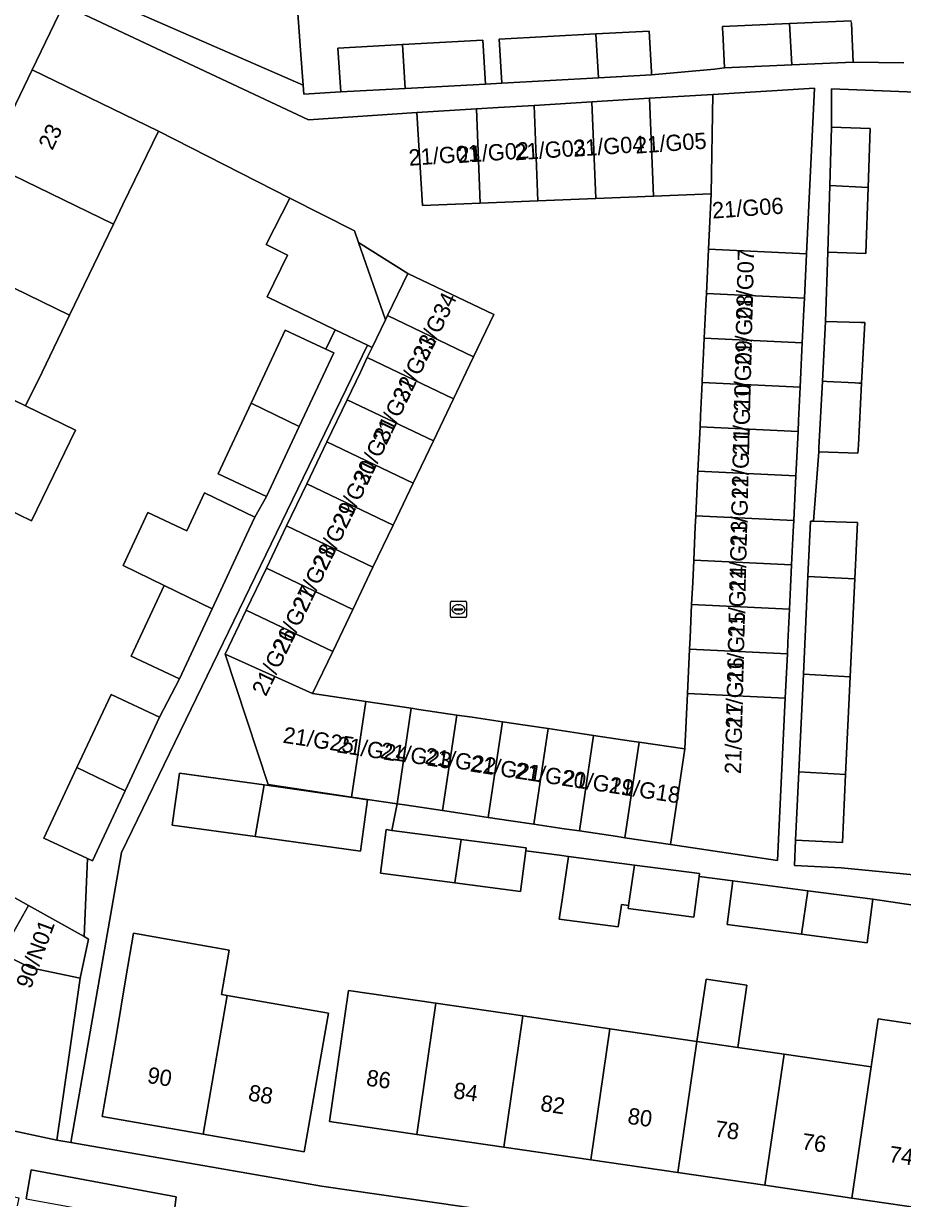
# Model space of a CAD drawing. Extents: x 163008 to 163854, y 382777 to 383982.
# Drawn here: x 163425.4 to 163479.4, y 383449.2 to 383521.4 of the extents above; entities that cross this region are included whole.
import ezdxf

# ---------------------------------------------------------------- set-up
doc = ezdxf.new("R2010")
doc.units = 0
for name, color, linetype in [('IMGEO_Erf', 7, 'Continuous'), ('IMGEO_Groenvoorziening', 7, 'Continuous'), ('IMGEO_Muur', 7, 'Continuous'), ('IMGEO_Pand', 7, 'Continuous'), ('IMGEO_Pand_nummerreeks', 7, 'Continuous'), ('IMGEO_Rijbaan_lokaal_onverhard', 7, 'Continuous'), ('IMGEO_Rioolput', 7, 'Continuous'), ('IMGEO_Voetpad_open', 7, 'Continuous')]:
    doc.layers.add(name, color=color, linetype=linetype)

msp = doc.modelspace()

# ---------------------------------------------------------------- linework, layer by layer
at = {"layer": 'IMGEO_Erf'}
for points in [[(163442.07, 383524.895), (163442.446, 383519.77), (163442.604, 383517.614), (163442.644, 383517.078), (163444.931, 383517.204), (163444.733, 383519.896), (163448.714, 383520.114), (163453.643, 383520.385), (163453.796, 383517.691), (163454.803, 383517.746), (163454.805, 383517.746), (163454.65, 383520.441), (163460.587, 383520.767), (163463.851, 383520.946), (163463.989, 383518.439), (163463.999, 383518.252), (163467.872, 383518.597), (163468.473, 383518.68), (163468.374, 383520.849), (163468.365, 383521.062), (163468.358, 383521.219), (163472.461, 383521.405), (163476.261, 383521.578)], [(163476.268, 383521.421), (163476.376, 383519.039), (163479.498, 383518.987)], [(163486.932, 383516.935), (163475.059, 383517.395), (163475.054, 383515.037), (163477.418, 383514.964), (163477.296, 383511.334), (163477.16, 383507.289), (163474.819, 383507.361), (163474.684, 383503.113), (163476.851, 383503.047), (163477.093, 383503.039), (163476.899, 383499.314), (163476.7, 383495.502), (163476.688, 383495.275), (163476.685, 383495.216), (163476.675, 383495.02), (163474.266, 383495.094), (163473.954, 383490.842), (163476.642, 383490.76), (163476.479, 383487.295), (163476.197, 383481.291), (163475.915, 383475.285), (163475.719, 383471.109), (163472.844, 383471.243), (163472.771, 383469.685), (163475.646, 383469.55), (163484.724, 383468.674)], [(163422.644, 383468.981), (163425.74, 383467.244), (163429.158, 383465.327), (163429.373, 383470.117), (163426.691, 383471.368), (163428.718, 383475.714), (163430.813, 383480.204), (163433.79, 383478.815), (163435.019, 383481.167), (163432.041, 383482.556), (163434.068, 383486.902), (163431.554, 383488.123), (163433.072, 383491.378), (163435.474, 383490.258), (163436.559, 383492.584), (163439.646, 383491.086), (163440.366, 383492.354), (163437.388, 383493.743), (163439.415, 383498.089), (163441.51, 383502.579), (163444.007, 383501.414), (163444.584, 383502.605), (163440.404, 383504.631), (163441.639, 383507.18), (163440.342, 383507.84), (163441.793, 383510.691), (163433.726, 383514.797), (163431.546, 383510.298), (163430.96, 383509.085), (163428.266, 383503.5), (163426.577, 383500), (163425.572, 383497.917), (163428.622, 383496.437), (163425.927, 383490.854), (163422.877, 383492.334)], [(163490.801, 383465.653), (163477.588, 383467.626), (163477.24, 383464.948), (163473.202, 383465.473), (163468.636, 383466.067), (163468.984, 383468.744), (163466.923, 383469.012), (163466.6, 383466.525), (163462.562, 383467.05), (163462.59, 383467.241), (163462.156, 383467.297), (163462.128, 383467.106), (163461.957, 383465.93), (163458.337, 383466.401), (163458.509, 383467.577), (163458.899, 383470.249), (163458.344, 383470.321), (163456.283, 383470.589), (163455.96, 383468.103), (163451.922, 383468.628), (163447.356, 383469.222), (163447.704, 383471.899), (163448.051, 383471.854), (163448.374, 383473.483), (163445.576, 383473.9), (163440.453, 383474.663), (163437.823, 383482.669), (163439.12, 383485.377), (163440.358, 383487.962), (163441.596, 383490.547), (163442.834, 383493.132), (163444.072, 383495.717), (163445.31, 383498.302), (163446.123, 383500), (163446.548, 383500.887), (163446.846, 383501.509), (163446.555, 383501.65), (163431.455, 383470.492), (163428.344, 383452.674), (163443.743, 383450.007), (163491.869, 383443.04)], [(163481.642, 383448.49), (163476.299, 383449.272), (163470.956, 383450.053), (163465.612, 383450.835), (163460.269, 383451.617), (163454.926, 383452.399), (163449.583, 383453.18), (163444.219, 383453.965), (163444.943, 383458.913), (163445.4, 383462.019), (163450.761, 383461.235), (163456.104, 383460.453), (163461.447, 383459.671), (163466.79, 383458.889), (163467.348, 383462.706), (163469.85, 383462.34), (163469.292, 383458.523), (163472.134, 383458.108), (163477.477, 383457.326), (163477.908, 383460.27), (163483.017, 383459.523)]]:
    msp.add_lwpolyline(points, dxfattribs=at)
for points in [[(163446.126, 383470.577), (163439.661, 383471.473), (163434.57, 383472.178), (163435.011, 383475.362), (163440.215, 383474.641), (163445.786, 383473.848), (163446.563, 383473.733)], [(163442.665, 383452.105), (163436.462, 383453.19), (163430.262, 383454.274), (163431.123, 383459.2), (163431.726, 383462.8), (163432.183, 383465.53), (163438.076, 383464.503), (163437.6, 383461.776), (163437.953, 383461.714), (163444.156, 383460.632), (163443.526, 383457.031)]]:
    msp.add_lwpolyline(points, close=True, dxfattribs=at)
at = {"layer": 'IMGEO_Groenvoorziening'}
msp.add_lwpolyline([(163433.299, 383447.149), (163433.403, 383447.716), (163434.59, 383447.541), (163434.805, 383449.354), (163425.913, 383451.001), (163425.6, 383449.212), (163431.246, 383448.198), (163431.116, 383447.585)], close=True, dxfattribs=at)
at = {"layer": 'IMGEO_Muur'}
msp.add_lwpolyline([(163433.726, 383514.797), (163441.793, 383510.691)], dxfattribs=at)
at = {"layer": 'IMGEO_Pand'}
for points in [[(163442.604, 383517.614), (163442.446, 383519.77), (163442.07, 383524.895), (163436.265, 383524.895), (163433.296, 383524.445), (163429.633, 383526.219), (163428.534, 383523.951), (163432.199, 383522.177)], [(163472.461, 383521.405), (163468.358, 383521.219), (163468.365, 383521.062), (163468.374, 383520.849), (163468.473, 383518.68), (163472.604, 383518.868)], [(163476.261, 383521.578), (163472.461, 383521.405), (163472.604, 383518.868), (163475.909, 383519.018), (163476.376, 383519.039), (163476.268, 383521.421)], [(163460.587, 383520.767), (163454.65, 383520.441), (163454.805, 383517.746), (163460.739, 383518.073)], [(163463.851, 383520.946), (163460.587, 383520.767), (163460.739, 383518.073), (163463.999, 383518.252), (163463.989, 383518.439)], [(163448.714, 383520.114), (163444.733, 383519.896), (163444.931, 383517.204), (163448.866, 383517.42)], [(163448.714, 383520.114), (163448.866, 383517.42), (163453.796, 383517.691), (163453.643, 383520.385)], [(163423.211, 383512.846), (163430.96, 383509.085), (163431.546, 383510.298), (163433.726, 383514.797), (163425.964, 383518.558)], [(163464.114, 383510.811), (163467.658, 383510.957), (163467.755, 383517.057), (163463.867, 383516.818)], [(163467.496, 383507.546), (163473.517, 383507.261), (163474.005, 383517.441), (163467.755, 383517.057), (163467.658, 383510.957)], [(163453.243, 383516.164), (163449.585, 383515.939), (163449.937, 383510.229), (163453.481, 383510.375)], [(163457.025, 383510.52), (163456.785, 383516.382), (163454.573, 383516.246), (163453.243, 383516.164), (163453.481, 383510.375)], [(163457.025, 383510.52), (163460.57, 383510.666), (163460.326, 383516.6), (163456.785, 383516.382)], [(163464.114, 383510.811), (163463.867, 383516.818), (163460.326, 383516.6), (163460.57, 383510.666)], [(163475.054, 383515.037), (163474.944, 383511.459), (163477.296, 383511.334), (163477.418, 383514.964)], [(163423.211, 383512.846), (163420.52, 383507.261), (163428.266, 383503.5), (163430.96, 383509.085)], [(163477.296, 383511.334), (163474.944, 383511.459), (163474.819, 383507.361), (163477.16, 383507.289)], [(163446.001, 383507.968), (163445.756, 383508.673), (163441.793, 383510.691), (163440.342, 383507.84), (163441.639, 383507.18), (163440.404, 383504.631), (163444.584, 383502.605), (163446.555, 383501.65), (163446.846, 383501.509), (163447.658, 383503.202)], [(163467.496, 383507.546), (163467.367, 383504.818), (163473.386, 383504.532), (163473.517, 383507.261)], [(163428.266, 383503.5), (163420.52, 383507.261), (163417.828, 383501.675), (163421.279, 383500), (163425.572, 383497.917), (163426.577, 383500)], [(163453.076, 383500.944), (163454.312, 383503.53), (163449.03, 383506.063), (163447.787, 383503.472)], [(163467.237, 383502.089), (163473.255, 383501.804), (163473.354, 383503.85), (163473.386, 383504.532), (163467.367, 383504.818), (163467.334, 383504.136)], [(163451.84, 383498.358), (163452.625, 383500), (163453.076, 383500.944), (163447.787, 383503.472), (163447.658, 383503.202), (163446.846, 383501.509), (163446.548, 383500.887)], [(163444.487, 383501.19), (163444.007, 383501.414), (163441.51, 383502.579), (163439.415, 383498.089), (163442.372, 383496.654)], [(163474.684, 383503.113), (163474.493, 383499.441), (163474.754, 383499.427), (163476.506, 383499.335), (163476.725, 383499.323), (163476.899, 383499.314), (163477.093, 383503.039), (163476.851, 383503.047)], [(163467.108, 383499.361), (163473.125, 383499.075), (163473.169, 383500), (163473.19, 383500.44), (163473.255, 383501.804), (163467.237, 383502.089), (163467.172, 383500.725), (163467.138, 383500)], [(163415.137, 383496.091), (163422.877, 383492.334), (163425.927, 383490.854), (163428.622, 383496.437), (163425.572, 383497.917), (163421.279, 383500), (163417.828, 383501.675), (163417.021, 383500)], [(163450.604, 383495.772), (163451.84, 383498.358), (163446.548, 383500.887), (163446.123, 383500), (163445.31, 383498.302)], [(163467.108, 383499.361), (163467.011, 383497.315), (163466.978, 383496.632), (163472.994, 383496.347), (163473.026, 383497.029), (163473.125, 383499.075)], [(163476.899, 383499.314), (163476.725, 383499.323), (163476.506, 383499.335), (163474.754, 383499.427), (163474.493, 383499.441), (163474.279, 383495.349), (163474.266, 383495.094), (163476.675, 383495.02), (163476.685, 383495.216), (163476.688, 383495.275), (163476.7, 383495.502)], [(163449.367, 383493.186), (163450.604, 383495.772), (163445.31, 383498.302), (163444.072, 383495.717)], [(163442.372, 383496.654), (163439.415, 383498.089), (163437.388, 383493.743), (163440.366, 383492.354)], [(163472.863, 383493.619), (163472.994, 383496.347), (163466.978, 383496.632), (163466.849, 383493.904)], [(163449.367, 383493.186), (163444.072, 383495.717), (163442.834, 383493.132), (163448.131, 383490.6)], [(163466.849, 383493.904), (163466.719, 383491.176), (163472.732, 383490.89), (163472.863, 383493.619)], [(163441.596, 383490.547), (163446.895, 383488.014), (163448.131, 383490.6), (163442.834, 383493.132)], [(163434.068, 383486.902), (163437.025, 383485.467), (163439.14, 383490.003), (163439.646, 383491.086), (163436.559, 383492.584), (163435.474, 383490.258), (163433.072, 383491.378), (163431.554, 383488.123)], [(163472.732, 383490.89), (163466.719, 383491.176), (163466.687, 383490.493), (163466.59, 383488.447), (163472.601, 383488.162), (163472.699, 383490.208)], [(163445.659, 383485.428), (163446.895, 383488.014), (163441.596, 383490.547), (163440.358, 383487.962)], [(163476.642, 383490.76), (163473.954, 383490.842), (163473.765, 383490.848), (163473.606, 383487.448), (163476.479, 383487.295)], [(163472.47, 383485.433), (163472.536, 383486.797), (163472.601, 383488.162), (163466.59, 383488.447), (163466.525, 383487.083), (163466.46, 383485.719)], [(163445.659, 383485.428), (163440.358, 383487.962), (163439.12, 383485.377), (163444.422, 383482.842)], [(163473.324, 383481.444), (163476.197, 383481.291), (163476.479, 383487.295), (163473.606, 383487.448)], [(163434.068, 383486.902), (163432.041, 383482.556), (163435.019, 383481.167), (163437.025, 383485.467)], [(163443.186, 383480.256), (163444.422, 383482.842), (163439.12, 383485.377), (163437.823, 383482.669)], [(163472.47, 383485.433), (163466.46, 383485.719), (163466.363, 383483.672), (163466.33, 383482.99), (163472.339, 383482.705), (163472.372, 383483.387)], [(163466.33, 383482.99), (163466.201, 383480.262), (163472.208, 383479.976), (163472.339, 383482.705)], [(163443.186, 383480.256), (163437.823, 383482.669), (163440.453, 383474.663), (163445.576, 383473.9), (163446.451, 383479.77)], [(163473.324, 383481.444), (163473.042, 383475.438), (163475.915, 383475.285), (163476.197, 383481.291)], [(163428.718, 383475.714), (163431.675, 383474.279), (163433.79, 383478.815), (163430.813, 383480.204)], [(163466.039, 383476.851), (163465.171, 383470.981), (163471.73, 383470.004), (163472.208, 383479.976), (163466.201, 383480.262)], [(163449.249, 383479.353), (163446.451, 383479.77), (163445.576, 383473.9), (163448.374, 383473.483)], [(163449.249, 383479.353), (163448.374, 383473.483), (163448.841, 383473.414), (163451.173, 383473.066), (163452.047, 383478.936), (163449.715, 383479.283)], [(163451.173, 383473.066), (163452.106, 383472.927), (163453.971, 383472.649), (163454.846, 383478.519), (163452.98, 383478.797), (163452.047, 383478.936)], [(163457.644, 383478.102), (163456.245, 383478.31), (163454.846, 383478.519), (163453.971, 383472.649), (163455.37, 383472.441), (163456.77, 383472.233)], [(163459.568, 383471.816), (163460.442, 383477.685), (163459.51, 383477.824), (163457.644, 383478.102), (163456.77, 383472.233), (163458.635, 383471.955)], [(163459.568, 383471.816), (163461.9, 383471.468), (163462.366, 383471.399), (163463.241, 383477.268), (163462.774, 383477.337), (163460.442, 383477.685)], [(163466.039, 383476.851), (163463.241, 383477.268), (163462.366, 383471.399), (163465.171, 383470.981)], [(163431.675, 383474.279), (163428.718, 383475.714), (163426.691, 383471.368), (163429.373, 383470.117), (163429.669, 383469.979)], [(163439.661, 383471.473), (163440.215, 383474.641), (163435.011, 383475.362), (163434.57, 383472.178)], [(163475.915, 383475.285), (163473.042, 383475.438), (163472.844, 383471.243), (163475.719, 383471.109)], [(163439.661, 383471.473), (163446.126, 383470.577), (163446.563, 383473.733), (163445.786, 383473.848), (163440.215, 383474.641)], [(163428.917, 383462.769), (163425.883, 383463.415), (163424.079, 383464.282), (163420.872, 383465.822), (163415.17, 383468.562), (163414.563, 383468.844), (163404.304, 383473.612), (163401.161, 383467.091), (163399.578, 383459.666), (163403.779, 383458.771), (163403.592, 383457.892), (163413.676, 383455.743), (163414.714, 383460.614), (163422.491, 383458.958), (163421.457, 383454.107), (163427.483, 383452.823), (163428.197, 383457.772)], [(163452.312, 383471.3), (163448.051, 383471.854), (163447.704, 383471.899), (163447.356, 383469.222), (163451.922, 383468.628)], [(163456.283, 383470.589), (163456.308, 383470.781), (163452.312, 383471.3), (163451.922, 383468.628), (163455.96, 383468.103)], [(163462.952, 383469.722), (163458.899, 383470.249), (163458.509, 383467.577), (163458.337, 383466.401), (163461.957, 383465.93), (163462.128, 383467.106), (163462.156, 383467.297), (163462.59, 383467.241)], [(163466.923, 383469.012), (163466.948, 383469.203), (163462.952, 383469.722), (163462.59, 383467.241), (163462.562, 383467.05), (163466.6, 383466.525)], [(163424.079, 383464.282), (163425.74, 383467.244), (163422.644, 383468.981), (163420.872, 383465.822)], [(163473.202, 383465.473), (163473.592, 383468.145), (163468.984, 383468.744), (163468.636, 383466.067)], [(163473.202, 383465.473), (163477.24, 383464.948), (163477.588, 383467.626), (163473.592, 383468.145)], [(163429.429, 383465.175), (163429.158, 383465.327), (163425.74, 383467.244), (163424.079, 383464.282), (163425.883, 383463.415), (163428.917, 383462.769)], [(163437.953, 383461.714), (163437.6, 383461.776), (163438.076, 383464.503), (163432.183, 383465.53), (163431.726, 383462.8), (163431.123, 383459.2), (163430.262, 383454.274), (163436.462, 383453.19)], [(163449.583, 383453.18), (163450.761, 383461.235), (163445.4, 383462.019), (163444.943, 383458.913), (163444.219, 383453.965)], [(163466.79, 383458.889), (163469.292, 383458.523), (163469.85, 383462.34), (163467.348, 383462.706)], [(163436.462, 383453.19), (163442.665, 383452.105), (163443.526, 383457.031), (163444.156, 383460.632), (163437.953, 383461.714)], [(163449.583, 383453.18), (163454.926, 383452.399), (163456.104, 383460.453), (163450.761, 383461.235)], [(163460.269, 383451.617), (163461.447, 383459.671), (163456.104, 383460.453), (163454.926, 383452.399)], [(163482.82, 383456.544), (163482.586, 383456.578), (163483.017, 383459.523), (163477.908, 383460.27), (163477.477, 383457.326), (163476.299, 383449.272), (163481.642, 383448.49)], [(163466.79, 383458.889), (163461.447, 383459.671), (163460.269, 383451.617), (163465.612, 383450.835)], [(163472.134, 383458.108), (163469.292, 383458.523), (163466.79, 383458.889), (163465.612, 383450.835), (163470.956, 383450.053)], [(163476.299, 383449.272), (163477.477, 383457.326), (163472.134, 383458.108), (163470.956, 383450.053)]]:
    msp.add_lwpolyline(points, close=True, dxfattribs=at)
at = {"layer": 'IMGEO_Rijbaan_lokaal_onverhard'}
msp.add_lwpolyline([(163449.585, 383515.939), (163442.932, 383515.502), (163427.893, 383522.56), (163425.964, 383518.558), (163433.726, 383514.797), (163441.793, 383510.691), (163445.756, 383508.673), (163446.001, 383507.968), (163449.03, 383506.063), (163454.312, 383503.53), (163453.076, 383500.944), (163452.625, 383500), (163451.84, 383498.358), (163450.604, 383495.772), (163449.367, 383493.186), (163448.131, 383490.6), (163446.895, 383488.014), (163445.659, 383485.428), (163444.422, 383482.842), (163443.186, 383480.256), (163446.451, 383479.77), (163449.249, 383479.353), (163449.715, 383479.283), (163452.047, 383478.936), (163452.98, 383478.797), (163454.846, 383478.519), (163456.245, 383478.31), (163457.644, 383478.102), (163459.51, 383477.824), (163460.442, 383477.685), (163462.774, 383477.337), (163463.241, 383477.268), (163466.039, 383476.851), (163466.201, 383480.262), (163466.33, 383482.99), (163466.363, 383483.672), (163466.46, 383485.719), (163466.525, 383487.083), (163466.59, 383488.447), (163466.687, 383490.493), (163466.719, 383491.176), (163466.849, 383493.904), (163466.978, 383496.632), (163467.011, 383497.315), (163467.108, 383499.361), (163467.138, 383500), (163467.172, 383500.725), (163467.237, 383502.089), (163467.334, 383504.136), (163467.367, 383504.818), (163467.496, 383507.546), (163467.658, 383510.957), (163464.114, 383510.811), (163460.57, 383510.666), (163457.025, 383510.52), (163453.481, 383510.375), (163449.937, 383510.229)], close=True, dxfattribs=at)
at = {"layer": 'IMGEO_Rioolput'}
for p, q in [((163451.647, 383484.999), (163451.647, 383485.851)), ((163451.722, 383485.925), (163452.574, 383485.925)), ((163452.648, 383485.851), (163452.648, 383484.999)), ((163451.906, 383485.419), (163451.906, 383485.431)), ((163452.344, 383485.382), (163451.946, 383485.382)), ((163451.949, 383485.468), (163452.347, 383485.468)), ((163452.158, 383485.145), (163452.133, 383485.145)), ((163452.135, 383485.705), (163452.16, 383485.705)), ((163452.39, 383485.431), (163452.39, 383485.419)), ((163452.574, 383484.925), (163451.722, 383484.925))]:
    msp.add_line(p, q, dxfattribs=at)
for points in [[(163451.647, 383484.999), (163451.647, 383485.851)], [(163451.722, 383485.925), (163452.574, 383485.925)], [(163452.648, 383485.851), (163452.648, 383484.999)], [(163452.574, 383484.925), (163451.722, 383484.925)]]:
    msp.add_lwpolyline(points, dxfattribs=at)
for centre, radius, start, end in [((163451.724, 383485.849), 0.0765, 91.55205, 178.44795), ((163451.724, 383485.849), 0.0765, 91.55205, 178.44795), ((163452.572, 383485.849), 0.0765, 1.55205, 88.44795), ((163452.572, 383485.849), 0.0765, 1.55205, 88.44795), ((163451.946, 383485.428), 0.0403, 85.87752, 175.75265), ((163451.943, 383485.418), 0.0366, 178.93798, 274.71019), ((163452.347, 383485.425), 0.043, 264.86636, 352.45326), ((163452.351, 383485.43), 0.0386, 1.73085, 96.63898), ((163451.724, 383485.001), 0.0765, 181.55205, 268.44795), ((163451.724, 383485.001), 0.0765, 181.55205, 268.44795), ((163452.572, 383485.001), 0.0765, 271.55205, 358.44795), ((163452.572, 383485.001), 0.0765, 271.55205, 358.44795)]:
    msp.add_arc(centre, radius, start, end, dxfattribs=at)
for centre, major_axis, ratio, start_param, end_param in [((163452.134, 383485.425), (-0.387, 0.002), 0.722429, 4.712389, 7.853982), ((163452.159, 383485.425), (-0.39, 0.002), 0.717154, 1.570796, 4.712389)]:
    msp.add_ellipse(centre, major_axis=major_axis, ratio=ratio, start_param=start_param, end_param=end_param, dxfattribs=at)
at = {"layer": 'IMGEO_Voetpad_open'}
for points in [[(163396.426, 383452.704), (163397.375, 383457.091), (163399.578, 383459.666), (163401.161, 383467.091), (163404.304, 383473.612), (163407.061, 383479.334), (163409.753, 383484.919), (163412.445, 383490.505), (163415.137, 383496.091), (163417.021, 383500), (163417.828, 383501.675), (163420.52, 383507.261), (163423.211, 383512.846), (163425.964, 383518.558), (163427.893, 383522.56), (163428.534, 383523.951), (163429.633, 383526.219), (163432.139, 383532.338), (163434.943, 383532.603), (163435.97, 383532.7), (163435.533, 383540.463)], [(163427.893, 383522.56), (163442.932, 383515.502), (163449.585, 383515.939), (163453.243, 383516.164), (163454.573, 383516.246), (163456.785, 383516.382), (163460.326, 383516.6), (163463.867, 383516.818), (163467.755, 383517.057), (163474.005, 383517.441), (163473.517, 383507.261), (163473.386, 383504.532), (163473.354, 383503.85), (163473.255, 383501.804), (163473.19, 383500.44), (163473.169, 383500), (163473.125, 383499.075), (163473.026, 383497.029), (163472.994, 383496.347), (163472.863, 383493.619), (163472.732, 383490.89), (163472.699, 383490.208), (163472.601, 383488.162), (163472.536, 383486.797), (163472.47, 383485.433), (163472.372, 383483.387), (163472.339, 383482.705), (163472.208, 383479.976), (163471.73, 383470.004), (163465.171, 383470.981), (163462.366, 383471.399), (163461.9, 383471.468), (163459.568, 383471.816), (163458.635, 383471.955), (163456.77, 383472.233), (163455.37, 383472.441), (163453.971, 383472.649), (163452.106, 383472.927), (163451.173, 383473.066), (163448.841, 383473.414), (163448.374, 383473.483), (163448.051, 383471.854), (163452.312, 383471.3), (163456.308, 383470.781), (163456.283, 383470.589), (163458.344, 383470.321), (163458.899, 383470.249), (163462.952, 383469.722), (163466.948, 383469.203), (163466.923, 383469.012), (163468.984, 383468.744), (163473.592, 383468.145), (163477.588, 383467.626), (163490.801, 383465.653)], [(163479.498, 383518.987), (163476.376, 383519.039), (163475.909, 383519.018), (163472.604, 383518.868), (163468.473, 383518.68), (163467.872, 383518.597), (163463.999, 383518.252), (163460.739, 383518.073), (163454.805, 383517.746), (163454.803, 383517.746), (163453.796, 383517.691), (163448.866, 383517.42), (163444.931, 383517.204), (163442.644, 383517.078), (163442.604, 383517.614), (163432.199, 383522.177)], [(163484.724, 383468.674), (163475.646, 383469.55), (163472.771, 383469.685), (163472.844, 383471.243), (163473.042, 383475.438), (163473.324, 383481.444), (163473.606, 383487.448), (163473.765, 383490.848), (163473.954, 383490.842), (163474.266, 383495.094), (163474.279, 383495.349), (163474.493, 383499.441), (163474.684, 383503.113), (163474.819, 383507.361), (163474.944, 383511.459), (163475.054, 383515.037), (163475.059, 383517.395), (163486.932, 383516.935)], [(163491.869, 383443.04), (163443.743, 383450.007), (163428.344, 383452.674), (163427.483, 383452.823), (163421.457, 383454.107), (163413.676, 383455.743), (163403.592, 383457.892), (163403.779, 383458.771), (163399.578, 383459.666), (163397.375, 383457.091), (163422.432, 383451.713), (163421.958, 383449.428), (163422.135, 383449.393), (163422.236, 383449.888), (163425.149, 383449.282), (163425.05, 383448.796)], [(163425.6, 383449.212), (163425.913, 383451.001), (163434.805, 383449.354), (163434.59, 383447.541)]]:
    msp.add_lwpolyline(points, dxfattribs=at)
for points in [[(163449.03, 383506.063), (163446.001, 383507.968), (163447.658, 383503.202), (163447.787, 383503.472)], [(163446.555, 383501.65), (163444.584, 383502.605), (163444.007, 383501.414), (163444.487, 383501.19), (163442.372, 383496.654), (163440.366, 383492.354), (163439.646, 383491.086), (163439.14, 383490.003), (163437.025, 383485.467), (163435.019, 383481.167), (163433.79, 383478.815), (163431.675, 383474.279), (163429.669, 383469.979), (163429.373, 383470.117), (163429.158, 383465.327), (163429.429, 383465.175), (163428.917, 383462.769), (163428.197, 383457.772), (163427.483, 383452.823), (163428.344, 383452.674), (163431.455, 383470.492)]]:
    msp.add_lwpolyline(points, close=True, dxfattribs=at)

# ---------------------------------------------------------------- texts
at = {"layer": 'IMGEO_Pand_nummerreeks'}
for s, rotation, p in [('23', 64.32096, (163427.208, 383513.576)), ('21/G05', 4.04589, (163463.033, 383513.414)), ('21/G02', 4.04589, (163452.132, 383512.833)), ('21/G03', 4.04589, (163455.623, 383512.999)), ('21/G04', 4.04589, (163459.217, 383513.221)), ('21/G01', 4.04589, (163449.121, 383512.668)), ('21/G06', 4.04589, (163467.754, 383509.425)), ('21/G07', 88.55761, (163470.191, 383503.159)), ('21/G34', 64.40858, (163450.177, 383500.614)), ('21/G08', 88.55761, (163470.121, 383500.367)), ('21/G33', 64.40858, (163448.945, 383498.042)), ('21/G09', 88.55761, (163470.05, 383497.565)), ('21/G32', 64.40858, (163447.71, 383495.463)), ('21/G10', 88.55761, (163469.982, 383494.868)), ('21/G31', 64.40858, (163446.528, 383492.995)), ('21/G11', 88.55761, (163469.915, 383492.179)), ('21/G30', 64.40858, (163445.25, 383490.326)), ('21/G12', 88.55761, (163469.841, 383489.268)), ('21/G29', 64.40858, (163444.015, 383487.747)), ('21/G13', 88.55761, (163469.771, 383486.479)), ('21/G28', 64.40858, (163442.785, 383485.18)), ('21/G14', 88.55761, (163469.701, 383483.684)), ('21/G27', 64.40858, (163441.552, 383482.604)), ('21/G15', 88.55761, (163469.63, 383480.888)), ('21/G26', 64.40858, (163440.32, 383480.032)), ('21/G16', 88.55761, (163469.56, 383478.093)), ('21/G17', 88.55761, (163469.49, 383475.298)), ('21/G25', 351.28296, (163441.325, 383477.239)), ('21/G24', 351.28296, (163444.628, 383476.653)), ('21/G23', 351.28296, (163447.3, 383476.289)), ('21/G22', 351.28296, (163450.037, 383475.957)), ('21/G21', 351.28296, (163452.819, 383475.477)), ('21/G20', 351.28296, (163455.56, 383475.057)), ('21/G19', 351.28296, (163458.49, 383474.607)), ('21/G18', 351.28296, (163461.343, 383474.17)), ('90/N01', 69.6774, (163425.884, 383462.071)), ('90', 350.0821, (163432.986, 383456.356)), ('86', 351.67651, (163446.44, 383456.186)), ('84', 351.67651, (163451.788, 383455.404)), ('88', 350.08059, (163439.188, 383455.272)), ('82', 351.67651, (163457.134, 383454.622)), ('80', 351.67651, (163462.487, 383453.839)), ('78', 351.67492, (163467.835, 383453.056)), ('76', 351.67651, (163473.18, 383452.274)), ('74', 351.67492, (163478.529, 383451.492))]:
    msp.add_text(s, height=1, rotation=rotation, dxfattribs=at).set_placement(p)

doc.saveas('drawing.dxf')
